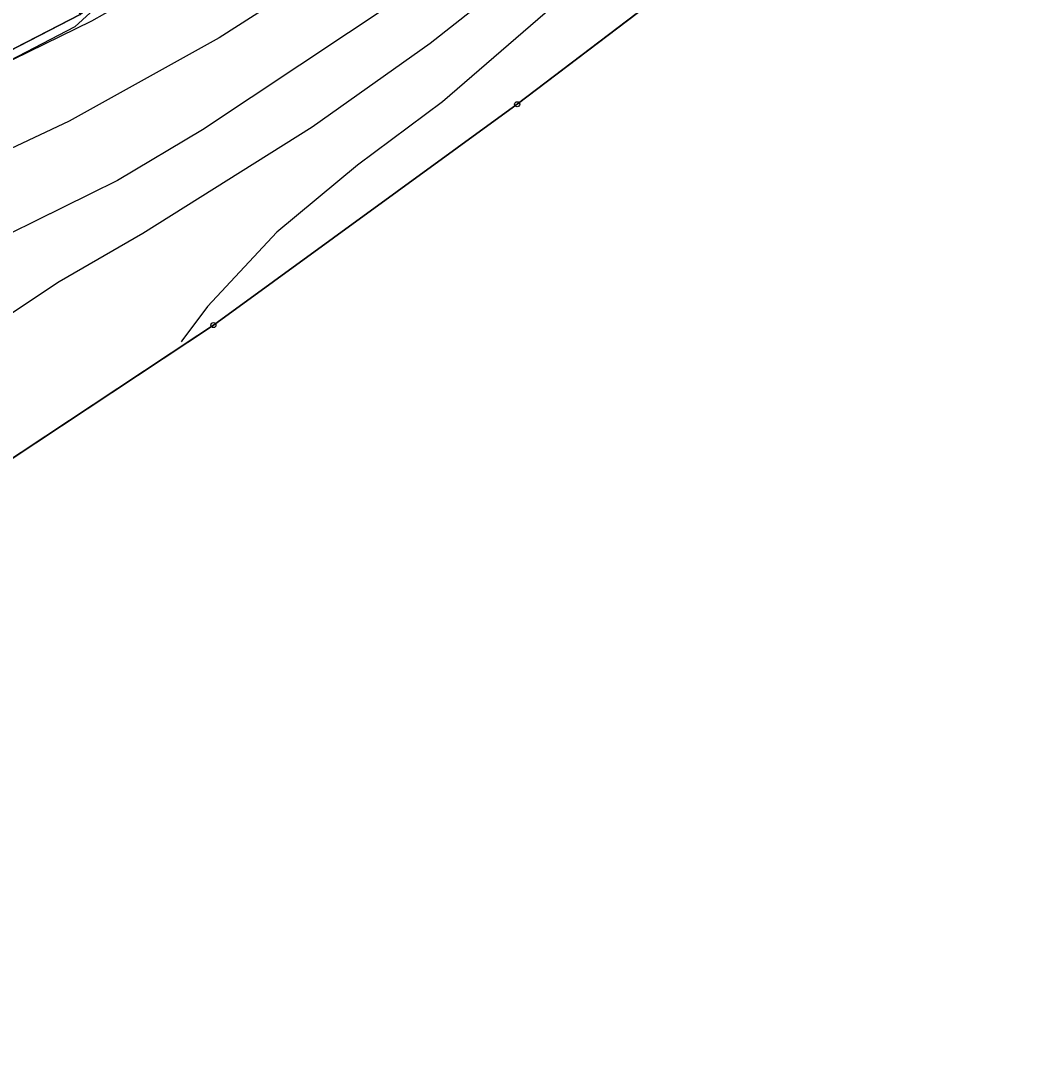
# Model space of a CAD drawing. Extents: x -706130 to -698555, y -971544 to -967260.
# Drawn here: x -704292.3 to -704090.1, y -971425.6 to -971218.1 of the extents above; entities that cross this region are included whole.
import ezdxf

# ---------------------------------------------------------------- set-up
doc = ezdxf.new("R2010")
doc.units = 0
for name, color, linetype in [('BPEJ hranice S', 7, 'Continuous'), ('Hranice řešeného území', 7, 'Continuous'), ('KN_Hranice obce', 7, 'Continuous'), ('KN_Hranice_katastrální území', 7, 'Continuous'), ('KN_Hranice_parcel', 7, 'Continuous'), ('KN_Polygon parcely', 7, 'Continuous'), ('KN_POZEMKY_10_LESNI POZEMEK', 7, 'Continuous'), ('KN_POZEMKY_2_ORNA PUDA', 7, 'Continuous'), ('KN_Značky bodu BP', 7, 'Continuous'), ('Plochy N_P ŠRAFY', 7, 'Continuous'), ('Plochy přírodní - lesní S', 7, 'Continuous'), ('Plochy smíšené nezastavěného území všeobecné N', 7, 'Continuous'), ('Plochy zmen_plochy zmen v krajine', 7, 'Continuous'), ('Plochy zmen_plochy zmen v krajine_ZAKL', 7, 'Continuous'), ('Povodi vodniho toku S', 7, 'Continuous'), ('Regulační bloky v krajině N', 7, 'Continuous'), ('Regulační bloky v krajině S', 7, 'Continuous'), ('USES_BC_mistni S', 7, 'Continuous'), ('USES_BK_nadregionalni N', 7, 'Continuous'), ('USES_ŠRAFY N', 7, 'Continuous'), ('USES_ŠRAFY S', 7, 'Continuous'), ('VPO pro zalozeni prvku USES_BK nadregionalni_obrys N', 7, 'Continuous'), ('VPO pro zalozeni prvku USES_BK nadregionalni_plocha N', 7, 'Continuous'), ('VÝŠKOPIS_vrstevnice hlavní', 7, 'Continuous'), ('VÝŠKOPIS_vrstevnice zesílená', 7, 'Continuous'), ('Zábory hodnocené - plochy', 7, 'Continuous')]:
    doc.layers.add(name, color=color, linetype=linetype)

msp = doc.modelspace()

# ---------------------------------------------------------------- linework, layer by layer
at = {"layer": 'BPEJ hranice S'}
msp.add_line((-704299.4, -971308.25), (-704257.3, -971280.39), dxfattribs=at)
for points in [[(-704257.3, -971280.39), (-704254.21, -971278.34), (-704194.07, -971234.59), (-704139.52, -971193.07), (-704097.54, -971160.81), (-704031.43, -971118.62), (-704003.2, -971096.46), (-703961.85, -971053.05), (-703921.51, -971016.18), (-703884.75, -970989.54), (-703851.01, -970973.86), (-703809.77, -970964.35), (-703782.62, -970958.39), (-703722.22, -970950.5), (-703670.78, -970944.37), (-703668.7, -970944.12)], [(-704271.03, -971209.45), (-704281.66, -971219.28), (-704342.87, -971251.11), (-704378.49, -971271.96), (-704407.01, -971290.68), (-704407.49, -971291.03), (-704409.78, -971292.68), (-704413.99, -971295.73), (-704433.1, -971310.81), (-704467.88, -971337.03), (-704469.91, -971338.68), (-704470.4, -971339.07), (-704471.88, -971342.01), (-704458.27, -971378), (-704455.03, -971389.82), (-704482.74, -971402.86), (-704508.14, -971414.82)], [(-704271.03, -971209.45), (-704281.66, -971219.28), (-704342.87, -971251.11)], [(-704392.68, -971363.46), (-704388.04, -971360.7), (-704385.48, -971359.18), (-704382.89, -971357.64), (-704377.73, -971354.59), (-704340.54, -971332.47), (-704335.41, -971329.42), (-704326.48, -971324.17), (-704326.47, -971324.16), (-704299.4, -971308.25), (-704257.3, -971280.39), (-704257.3, -971280.39)], [(-704257.3, -971280.39), (-704257.3, -971280.39), (-704299.4, -971308.25)]]:
    msp.add_lwpolyline(points, dxfattribs=at)
at = {"layer": 'Hranice řešeného území'}
msp.add_lwpolyline([(-704031.43, -971118.62), (-704097.54, -971160.81), (-704139.52, -971193.07), (-704194.07, -971234.59), (-704254.21, -971278.34), (-704299.4, -971308.25), (-704335.41, -971329.42), (-704377.73, -971354.59), (-704382.89, -971357.64), (-704385.48, -971359.18), (-704392.68, -971363.46), (-704394.94, -971364.8), (-704450.76, -971387.81), (-704508.14, -971414.82), (-704547.28, -971416.68), (-704576.92, -971418.09), (-704680.3, -971423.01), (-704682.53, -971423.59), (-704690.13, -971425.56)], dxfattribs=at)
at = {"layer": 'KN_Hranice obce'}
for points in [[(-704254.21, -971278.34), (-704194.07, -971234.59), (-704139.52, -971193.07), (-704097.54, -971160.81), (-704031.43, -971118.62)], [(-704690.13, -971425.56), (-704682.53, -971423.59), (-704680.3, -971423.01), (-704576.92, -971418.09), (-704547.28, -971416.68), (-704508.14, -971414.82), (-704450.76, -971387.81), (-704394.94, -971364.8), (-704392.68, -971363.46), (-704385.48, -971359.18), (-704382.89, -971357.64), (-704377.73, -971354.59), (-704335.41, -971329.42), (-704299.4, -971308.25), (-704254.21, -971278.34)]]:
    msp.add_lwpolyline(points, dxfattribs=at)
at = {"layer": 'KN_Hranice_katastrální území'}
for points in [[(-704254.21, -971278.34), (-704194.07, -971234.59), (-704139.52, -971193.07), (-704097.54, -971160.81), (-704031.43, -971118.62)], [(-704690.13, -971425.56), (-704682.53, -971423.59), (-704680.3, -971423.01), (-704576.92, -971418.09), (-704547.28, -971416.68), (-704508.14, -971414.82), (-704450.76, -971387.81), (-704394.94, -971364.8), (-704392.68, -971363.46), (-704385.48, -971359.18), (-704382.89, -971357.64), (-704377.73, -971354.59), (-704335.41, -971329.42), (-704299.4, -971308.25), (-704254.21, -971278.34)]]:
    msp.add_lwpolyline(points, dxfattribs=at)
at = {"layer": 'KN_Hranice_parcel'}
for points in [[(-704335.41, -971329.42), (-704299.4, -971308.25), (-704254.21, -971278.34), (-704194.07, -971234.59), (-704139.52, -971193.07), (-704097.54, -971160.81), (-704031.43, -971118.62), (-704003.2, -971096.46), (-703961.85, -971053.05), (-703921.51, -971016.18), (-703884.75, -970989.54), (-703851.01, -970973.86), (-703809.77, -970964.35), (-703782.62, -970958.39), (-703722.22, -970950.5), (-703670.78, -970944.37)], [(-704407.56, -971289.95), (-704347.25, -971251.15), (-704280.58, -971216.79)]]:
    msp.add_lwpolyline(points, dxfattribs=at)
at = {"layer": 'KN_Polygon parcely'}
for points in [[(-704059.31, -971011.16), (-704100.66, -971058.2), (-704113.27, -971060.37), (-704176.41, -971125.43), (-704277.35, -971213.96), (-704280.58, -971216.79), (-704347.25, -971251.15), (-704407.56, -971289.95), (-704405.65, -971319.56), (-704399.21, -971335.41), (-704382.89, -971357.64), (-704377.73, -971354.59), (-704335.41, -971329.42), (-704299.4, -971308.25), (-704254.21, -971278.34), (-704194.07, -971234.59), (-704139.52, -971193.07), (-704097.54, -971160.81), (-704031.43, -971118.62)], [(-704415.53, -971158.66), (-704506.42, -971249.39), (-704551.5, -971295.37), (-704580.53, -971322.96), (-704605.87, -971343.56), (-704603.2, -971350), (-704685.04, -971417.87), (-704682.53, -971423.59), (-704680.3, -971423.01), (-704576.92, -971418.09), (-704547.28, -971416.68), (-704511.39, -971381.95), (-704477.04, -971352.31), (-704470.04, -971338.35), (-704409.85, -971291.43), (-704407.56, -971289.95), (-704347.25, -971251.15), (-704280.58, -971216.79)]]:
    msp.add_lwpolyline(points, dxfattribs=at)
at = {"layer": 'KN_POZEMKY_10_LESNI POZEMEK'}
for p, q in [((-704139.52, -971193.07), (-704194.07, -971234.59)), ((-704347.25, -971251.15), (-704280.58, -971216.79)), ((-704194.07, -971234.59), (-704254.21, -971278.34)), ((-704254.21, -971278.34), (-704299.4, -971308.25))]:
    msp.add_line(p, q, dxfattribs=at)
at = {"layer": 'KN_POZEMKY_2_ORNA PUDA'}
msp.add_line((-704280.58, -971216.79), (-704347.25, -971251.15), dxfattribs=at)
at = {"layer": 'KN_Značky bodu BP'}
for centre, radius in [((-704194.07, -971234.59), 0.5), ((-704194.07, -971234.59), 0.0303), ((-704254.21, -971278.34), 0.5), ((-704254.21, -971278.34), 0.0303)]:
    msp.add_circle(centre, radius, dxfattribs=at)
at = {"layer": 'Plochy N_P ŠRAFY'}
msp.add_line((-704312.72, -971233.36), (-704280.58, -971216.79), dxfattribs=at)
at = {"layer": 'Plochy přírodní - lesní S'}
for p, q in [((-704194.07, -971234.59), (-704139.52, -971193.07)), ((-704280.58, -971216.79), (-704347.25, -971251.15)), ((-704254.21, -971278.34), (-704194.07, -971234.59)), ((-704299.4, -971308.25), (-704254.21, -971278.34))]:
    msp.add_line(p, q, dxfattribs=at)
at = {"layer": 'Plochy smíšené nezastavěného území všeobecné N'}
msp.add_line((-704312.72, -971233.36), (-704280.58, -971216.79), dxfattribs=at)
at = {"layer": 'Plochy zmen_plochy zmen v krajine'}
msp.add_lwpolyline([(-704280.58, -971216.79), (-704337.74, -971066.33), (-704352.25, -971025.04), (-704354.41, -971041.91), (-704363.75, -971071.95), (-704369.72, -971086.89), (-704365.78, -971097.03), (-704361.82, -971107.21), (-704357.86, -971117.39), (-704353.89, -971127.57), (-704349.93, -971137.75), (-704345.97, -971147.93), (-704342.01, -971158.11), (-704338.05, -971168.29), (-704334.08, -971178.47), (-704330.12, -971188.65), (-704326.16, -971198.83), (-704322.2, -971209.01), (-704318.24, -971219.19), (-704314.27, -971229.37), (-704312.72, -971233.36)], close=True, dxfattribs=at)
at = {"layer": 'Plochy zmen_plochy zmen v krajine_ZAKL'}
msp.add_lwpolyline([(-704280.58, -971216.79), (-704337.74, -971066.33), (-704352.25, -971025.04), (-704354.41, -971041.91), (-704363.75, -971071.95), (-704369.72, -971086.89), (-704365.78, -971097.03), (-704361.82, -971107.21), (-704357.86, -971117.39), (-704353.89, -971127.57), (-704349.93, -971137.75), (-704345.97, -971147.93), (-704342.01, -971158.11), (-704338.05, -971168.29), (-704334.08, -971178.47), (-704330.12, -971188.65), (-704326.16, -971198.83), (-704322.2, -971209.01), (-704318.24, -971219.19), (-704314.27, -971229.37), (-704312.72, -971233.36)], close=True, dxfattribs=at)
at = {"layer": 'Povodi vodniho toku S'}
msp.add_lwpolyline([(-704295.05, -971305.37), (-704254.21, -971278.34), (-704194.07, -971234.59), (-704139.52, -971193.07), (-704097.54, -971160.81), (-704045.92, -971127.87)], dxfattribs=at)
at = {"layer": 'Regulační bloky v krajině N'}
msp.add_lwpolyline([(-704280.58, -971216.79), (-704337.74, -971066.33), (-704352.25, -971025.04), (-704354.41, -971041.91), (-704363.75, -971071.95), (-704369.72, -971086.89), (-704365.78, -971097.03), (-704361.82, -971107.21), (-704357.86, -971117.39), (-704353.89, -971127.57), (-704349.93, -971137.75), (-704345.97, -971147.93), (-704342.01, -971158.11), (-704338.05, -971168.29), (-704334.08, -971178.47), (-704330.12, -971188.65), (-704326.16, -971198.83), (-704322.2, -971209.01), (-704318.24, -971219.19), (-704314.27, -971229.37), (-704312.72, -971233.36)], close=True, dxfattribs=at)
at = {"layer": 'Regulační bloky v krajině S'}
for p, q in [((-704194.07, -971234.59), (-704139.52, -971193.07)), ((-704280.58, -971216.79), (-704347.25, -971251.15)), ((-704254.21, -971278.34), (-704194.07, -971234.59)), ((-704299.4, -971308.25), (-704254.21, -971278.34))]:
    msp.add_line(p, q, dxfattribs=at)
at = {"layer": 'USES_BC_mistni S'}
msp.add_lwpolyline([(-704059.31, -971011.16), (-704100.66, -971058.2), (-704113.27, -971060.37), (-704176.41, -971125.43), (-704277.35, -971213.96), (-704280.58, -971216.79), (-704347.25, -971251.15), (-704407.56, -971289.95), (-704405.65, -971319.56), (-704399.21, -971335.41), (-704382.89, -971357.64), (-704377.73, -971354.59), (-704335.41, -971329.42), (-704299.4, -971308.25), (-704254.21, -971278.34), (-704194.07, -971234.59), (-704139.52, -971193.07), (-704097.54, -971160.81), (-704031.43, -971118.62)], dxfattribs=at)
at = {"layer": 'USES_BK_nadregionalni N'}
msp.add_lwpolyline([(-704351.58, -971019.76), (-704352.25, -971025.04), (-704354.41, -971041.91), (-704363.75, -971071.95), (-704369.72, -971086.89), (-704312.72, -971233.36), (-704280.58, -971216.79), (-704277.35, -971213.96), (-704333.99, -971068.42)], close=True, dxfattribs=at)
at = {"layer": 'USES_ŠRAFY N'}
msp.add_lwpolyline([(-704351.58, -971019.76), (-704352.25, -971025.04), (-704354.41, -971041.91), (-704363.75, -971071.95), (-704369.72, -971086.89), (-704312.72, -971233.36), (-704280.58, -971216.79), (-704277.35, -971213.96), (-704333.99, -971068.42)], close=True, dxfattribs=at)
at = {"layer": 'USES_ŠRAFY S'}
msp.add_lwpolyline([(-704059.31, -971011.16), (-704100.66, -971058.2), (-704113.27, -971060.37), (-704176.41, -971125.43), (-704277.35, -971213.96), (-704280.58, -971216.79), (-704347.25, -971251.15), (-704407.56, -971289.95), (-704405.65, -971319.56), (-704399.21, -971335.41), (-704382.89, -971357.64), (-704377.73, -971354.59), (-704335.41, -971329.42), (-704299.4, -971308.25), (-704254.21, -971278.34), (-704194.07, -971234.59), (-704139.52, -971193.07), (-704097.54, -971160.81), (-704031.43, -971118.62)], dxfattribs=at)
at = {"layer": 'VPO pro zalozeni prvku USES_BK nadregionalni_obrys N'}
msp.add_lwpolyline([(-704351.58, -971019.76), (-704352.25, -971025.04), (-704354.41, -971041.91), (-704363.75, -971071.95), (-704369.72, -971086.89), (-704312.72, -971233.36), (-704280.58, -971216.79), (-704277.35, -971213.96), (-704333.99, -971068.42), (-704351.58, -971019.76)], dxfattribs=at)
at = {"layer": 'VPO pro zalozeni prvku USES_BK nadregionalni_plocha N'}
msp.add_lwpolyline([(-704277.35, -971213.96), (-704333.99, -971068.42), (-704351.58, -971019.76), (-704352.25, -971025.04), (-704354.41, -971041.91), (-704363.75, -971071.95), (-704369.72, -971086.89), (-704312.72, -971233.36), (-704280.58, -971216.79)], dxfattribs=at)
at = {"layer": 'VÝŠKOPIS_vrstevnice hlavní'}
for points in [[(-704074.46, -971046.79), (-704094.29, -971073.19), (-704141.95, -971142.1), (-704153.79, -971156.08), (-704172.19, -971175.2), (-704201.3, -971200.88), (-704217.85, -971214), (-704256.37, -971239.68), (-704273.2, -971249.67), (-704310.73, -971268.22), (-704332.7, -971280.34), (-704351.24, -971292.76), (-704362.66, -971303.88), (-704368.22, -971313.02), (-704371.22, -971325.14), (-704370.65, -971336.56), (-704368.08, -971344.55), (-704366.24, -971347.76)], [(-704073.32, -971073.47), (-704122.97, -971136.82), (-704144.66, -971161.21), (-704168.62, -971186.32), (-704189.31, -971205.16), (-704211.28, -971222.56), (-704234.68, -971239.11), (-704268.21, -971260.23), (-704284.76, -971269.79), (-704299.03, -971279.2), (-704312.29, -971289.05), (-704319, -971296.18), (-704324.14, -971304.88), (-704327.42, -971316.01), (-704326.99, -971322.29), (-704326.38, -971324.11)], [(-704083.88, -971106.57), (-704131.67, -971162.36), (-704145.37, -971177.05), (-704168.2, -971198.88), (-704208.86, -971234.12), (-704225.69, -971246.67), (-704241.67, -971259.94), (-704255.37, -971274.64), (-704260.5, -971281.49), (-704260.61, -971281.69)], [(-704257.79, -971206.44), (-704278.34, -971218.14), (-704297.03, -971227.27), (-704349.82, -971249.53), (-704372.93, -971261.37), (-704386.63, -971270.79), (-704396.76, -971278.92), (-704405.74, -971288.05), (-704425.86, -971310.45), (-704436.27, -971319.44), (-704443.41, -971324.29), (-704451.4, -971328.28), (-704478.22, -971339.12), (-704506.75, -971352.25), (-704516.88, -971358.1), (-704526.3, -971364.95), (-704536, -971374.51), (-704541.28, -971383.07), (-704543.42, -971388.2), (-704545.56, -971396.76), (-704545.99, -971401.9), (-704545.42, -971408.75), (-704543.71, -971415.6), (-704543.22, -971416.49)]]:
    msp.add_lwpolyline(points, dxfattribs=at)
at = {"layer": 'VÝŠKOPIS_vrstevnice zesílená'}
msp.add_lwpolyline([(-704079.03, -971030.53), (-704091.87, -971046.22), (-704137.38, -971113.99), (-704149.94, -971131.25), (-704162.92, -971147.66), (-704181.47, -971167.06), (-704200.87, -971184.33), (-704210.57, -971192.03), (-704236.82, -971211.01), (-704253.09, -971221.42), (-704282.76, -971237.97), (-704332.84, -971261.51), (-704355.81, -971274.35), (-704365.94, -971282.2), (-704375.21, -971290.9), (-704394.76, -971315.58), (-704409.74, -971330.28), (-704414.87, -971334.13), (-704452.56, -971356.28), (-704489.63, -971374.93), (-704495.63, -971378.64)], dxfattribs=at)
at = {"layer": 'Zábory hodnocené - plochy'}
msp.add_lwpolyline([(-704280.58, -971216.79), (-704337.74, -971066.33), (-704352.25, -971025.04), (-704354.41, -971041.91), (-704363.75, -971071.95), (-704369.72, -971086.89), (-704365.78, -971097.03), (-704361.82, -971107.21), (-704357.86, -971117.39), (-704353.89, -971127.57), (-704349.93, -971137.75), (-704345.97, -971147.93), (-704342.01, -971158.11), (-704338.05, -971168.29), (-704334.08, -971178.47), (-704330.12, -971188.65), (-704326.16, -971198.83), (-704322.2, -971209.01), (-704318.24, -971219.19), (-704314.27, -971229.37), (-704312.72, -971233.36)], close=True, dxfattribs=at)

doc.saveas('drawing.dxf')
